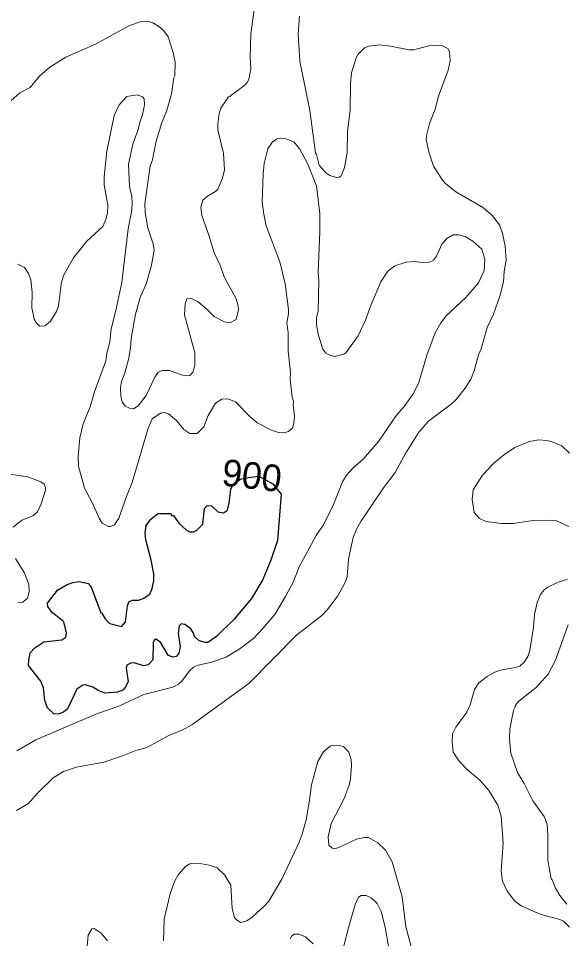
# Model space of a CAD drawing. Extents: x 598.3 to 623.2, y 6902.2 to 6930.1.
# Drawn here: x 618.142 to 619.782, y 6924.922 to 6927.682 of the extents above; entities that cross this region are included whole.
import ezdxf
from ezdxf.enums import TextEntityAlignment as Align

# ---------------------------------------------------------------- set-up
doc = ezdxf.new("R2010")
doc.units = 0
doc.header["$LTSCALE"] = 0.032
doc.layers.add('1', color=7, linetype='Continuous', lineweight=25)
doc.layers.add('2', color=7, linetype='Continuous', lineweight=13)
doc.layers.add('61', color=7, linetype='Continuous')

msp = doc.modelspace()

# ---------------------------------------------------------------- linework, layer by layer
at = {"layer": '1'}
for points in [[(618.4519, 6925.8578), (618.4639, 6925.8718), (618.4702, 6925.9203), (618.4743, 6925.9324), (618.484, 6925.9368), (618.5034, 6925.9369), (618.5167, 6925.9418), (618.5366, 6925.9555), (618.544, 6925.9719), (618.5488, 6925.9948), (618.5488, 6926.0164), (618.5411, 6926.0568), (618.5246, 6926.1178), (618.523, 6926.1385), (618.5264, 6926.1608), (618.5397, 6926.1801), (618.561, 6926.1966), (618.5997, 6926.1973), (618.6022, 6926.1914), (618.6079, 6926.1909), (618.6243, 6926.1681), (618.6469, 6926.147), (618.6565, 6926.1425), (618.6694, 6926.1425), (618.6781, 6926.1472), (618.6959, 6926.1649), (618.701, 6926.2117), (618.7091, 6926.2208), (618.7222, 6926.2199), (618.7407, 6926.2024), (618.7582, 6926.1992), (618.7704, 6926.2072), (618.7754, 6926.2282), (618.7802, 6926.2696), (618.7847, 6926.2814), (618.8079, 6926.2998), (618.8333, 6926.3053), (618.8642, 6926.3087), (618.9062, 6926.2865), (618.9312, 6926.2552), (618.9203, 6926.1165), (618.9007, 6926.0575), (618.8763, 6925.9993), (618.842, 6925.942), (618.7897, 6925.8804), (618.7368, 6925.8277), (618.7115, 6925.8098), (618.7039, 6925.8098), (618.6851, 6925.8154), (618.6706, 6925.8281), (618.6683, 6925.8383), (618.6597, 6925.851), (618.6421, 6925.8645), (618.6311, 6925.8662), (618.625, 6925.8603), (618.6217, 6925.8371), (618.6281, 6925.7976), (618.6241, 6925.7784), (618.6173, 6925.7676), (618.6049, 6925.7657), (618.5916, 6925.7719), (618.5694, 6925.8108), (618.5553, 6925.8198), (618.5499, 6925.8171), (618.5471, 6925.8094), (618.5464, 6925.7578), (618.5317, 6925.7426), (618.5183, 6925.7402), (618.4902, 6925.749), (618.4795, 6925.7482), (618.4678, 6925.7422), (618.4655, 6925.7333), (618.4718, 6925.6924), (618.4626, 6925.6752), (618.4556, 6925.6673), (618.44, 6925.6608), (618.4015, 6925.6584), (618.3818, 6925.6658), (618.3659, 6925.6756), (618.344, 6925.6832), (618.3357, 6925.6825), (618.3173, 6925.6704), (618.2897, 6925.6106), (618.2774, 6925.6015), (618.2644, 6925.5963), (618.2497, 6925.5953), (618.23, 6925.6145), (618.2217, 6925.636), (618.2177, 6925.6745), (618.2096, 6925.694), (618.1724, 6925.741), (618.1732, 6925.7568), (618.178, 6925.7788), (618.1913, 6925.7945), (618.2188, 6925.8121), (618.2729, 6925.8185), (618.285, 6925.8265), (618.287, 6925.8393), (618.2785, 6925.8717), (618.2439, 6925.9003)], [(618.2439, 6925.9003), (618.2303, 6925.9184), (618.2299, 6925.9285), (618.2592, 6925.9669), (618.2872, 6925.9832), (618.3059, 6925.9902), (618.3251, 6925.9926), (618.3524, 6925.9872), (618.3615, 6925.9744), (618.3896, 6925.8993), (618.3926, 6925.8984), (618.4033, 6925.8809), (618.4164, 6925.8671), (618.4519, 6925.8578)]]:
    msp.add_lwpolyline(points, dxfattribs=at)
at = {"layer": '2'}
for points in [[(618.755, 6927.2036), (618.7616, 6927.2285), (618.7577, 6927.2768), (618.7415, 6927.3481), (618.7407, 6927.3656), (618.7447, 6927.3974), (618.7497, 6927.4127), (618.773, 6927.4471), (618.7786, 6927.4483), (618.7798, 6927.4513), (618.8185, 6927.479), (618.8294, 6927.49), (618.8338, 6927.4994), (618.8402, 6927.531), (618.8385, 6927.5665), (618.8403, 6927.636), (618.8515, 6927.7161)], [(618.1104, 6927.4268), (618.1469, 6927.4591), (618.1779, 6927.4748), (618.2056, 6927.5089), (618.2371, 6927.5366), (618.2846, 6927.5658), (618.3738, 6927.605), (618.4754, 6927.6616), (618.5105, 6927.6732), (618.5297, 6927.6739), (618.5464, 6927.6695), (618.5634, 6927.6594), (618.578, 6927.6463), (618.5916, 6927.6268), (618.6071, 6927.5799), (618.6135, 6927.5509), (618.6119, 6927.5105), (618.6087, 6927.5045), (618.6023, 6927.456), (618.588, 6927.4062), (618.5715, 6927.3667), (618.5553, 6927.31), (618.5448, 6927.2582), (618.5375, 6927.2388), (618.5224, 6927.1257), (618.523, 6927.1005), (618.531, 6927.0537), (618.5473, 6927.0064), (618.5496, 6926.987), (618.5424, 6926.9425), (618.5258, 6926.8847), (618.5091, 6926.8477), (618.4935, 6926.7956), (618.4808, 6926.7223), (618.4791, 6926.6927), (618.4727, 6926.6587), (618.4614, 6926.6187), (618.4514, 6926.5932), (618.4485, 6926.5753), (618.4501, 6926.5483), (618.4536, 6926.5318), (618.4624, 6926.5188), (618.4759, 6926.5132), (618.4878, 6926.5115), (618.5017, 6926.5196), (618.526, 6926.551), (618.5518, 6926.6066), (618.5619, 6926.6216), (618.575, 6926.6257), (618.5957, 6926.6264), (618.6313, 6926.6132), (618.645, 6926.6104), (618.6574, 6926.6116), (618.6664, 6926.6216), (618.6718, 6926.6409), (618.6718, 6926.6789), (618.6411, 6926.793), (618.6427, 6926.8262), (618.648, 6926.8407), (618.6594, 6926.8433), (618.6817, 6926.832), (618.7095, 6926.809), (618.7304, 6926.788), (618.7608, 6926.7724), (618.7771, 6926.769), (618.7964, 6926.779), (618.8029, 6926.8094), (618.8013, 6926.8256), (618.7949, 6926.8432), (618.7606, 6926.9071), (618.7494, 6926.9392), (618.7301, 6926.9794), (618.7143, 6927.032), (618.6929, 6927.0909), (618.6897, 6927.116), (618.6962, 6927.1372), (618.7099, 6927.1494), (618.7341, 6927.1635), (618.7415, 6927.1706), (618.755, 6927.2036)], [(618.9859, 6927.6891), (618.9826, 6927.6355), (618.9876, 6927.5537), (619.0175, 6927.4063), (619.0344, 6927.279), (619.0377, 6927.2738), (619.0459, 6927.2419), (619.0652, 6927.219), (619.0776, 6927.211), (619.0977, 6927.2053), (619.1057, 6927.2061), (619.1118, 6927.21), (619.1219, 6927.2353), (619.13, 6927.2787), (619.1309, 6927.343), (619.1381, 6927.4085), (619.1398, 6927.4871), (619.143, 6927.5188), (619.1568, 6927.5642), (619.1628, 6927.5754), (619.1811, 6927.5946), (619.1948, 6927.5995), (619.2262, 6927.6028), (619.2593, 6927.5996), (619.316, 6927.5882), (619.3299, 6927.5882), (619.382, 6927.602), (619.416, 6927.6004), (619.4313, 6927.592), (619.4369, 6927.583), (619.4392, 6927.5554), (619.4328, 6927.5269), (619.4037, 6927.4492), (619.3924, 6927.4074), (619.3768, 6927.3675), (619.3688, 6927.3354), (619.3672, 6927.3192), (619.3745, 6927.282), (619.3888, 6927.239), (619.4158, 6927.1974), (619.4246, 6927.1875), (619.456, 6927.1625), (619.5388, 6927.114), (619.5664, 6927.0903), (619.5865, 6927.0636), (619.5963, 6927.0375), (619.6042, 6926.9995), (619.6068, 6926.9571), (619.601, 6926.9235), (619.5987, 6926.892), (619.5875, 6926.8489), (619.5687, 6926.7949), (619.5494, 6926.7547), (619.5316, 6926.6915), (619.5234, 6926.6732), (619.5105, 6926.6252), (619.5006, 6926.6004), (619.4842, 6926.5734), (619.457, 6926.539), (619.4421, 6926.5249), (619.3736, 6926.4743), (619.3452, 6926.4412), (619.305, 6926.3774), (619.2734, 6926.3204), (619.2386, 6926.2743), (619.1701, 6926.1735), (619.1582, 6926.1519), (619.1479, 6926.1249), (619.1332, 6926.0596), (619.1293, 6926.0083), (619.1258, 6925.9942), (619.1011, 6925.9503)], [(618.8775, 6927.2152), (618.8746, 6927.1311), (618.879, 6927.0947), (618.8865, 6927.0597), (618.9269, 6926.9517), (618.9438, 6926.8858), (618.9536, 6926.809), (618.9535, 6926.7957), (618.9486, 6926.7695), (618.9519, 6926.7401), (618.9521, 6926.6843), (618.9592, 6926.6203), (618.9585, 6926.5989), (618.9648, 6926.5458), (618.9681, 6926.5342), (618.9674, 6926.5227), (618.9713, 6926.4895), (618.9698, 6926.4681), (618.9652, 6926.4533), (618.952, 6926.4428), (618.9422, 6926.4387), (618.9238, 6926.4401), (618.9019, 6926.4468), (618.8596, 6926.4694), (618.8375, 6926.4882), (618.794, 6926.5317), (618.7711, 6926.5406), (618.7529, 6926.5398), (618.7342, 6926.5284), (618.7126, 6926.4911), (618.6993, 6926.4566), (618.6789, 6926.4368), (618.6567, 6926.4371), (618.6388, 6926.4492), (618.617, 6926.4756), (618.593, 6926.4957), (618.5812, 6926.5002), (618.5688, 6926.4981), (618.5441, 6926.481), (618.5316, 6926.4533), (618.4842, 6926.2903), (618.4664, 6926.2482), (618.4435, 6926.1829), (618.431, 6926.163), (618.4193, 6926.1579), (618.4131, 6926.1579), (618.3941, 6926.1678), (618.3847, 6926.183), (618.364, 6926.2304), (618.341, 6926.273), (618.3228, 6926.3393), (618.3214, 6926.3678), (618.327, 6926.424), (618.3368, 6926.4665), (618.3574, 6926.517), (618.3704, 6926.5623), (618.4047, 6926.6554), (618.408, 6926.6786), (618.4169, 6926.7126), (618.4209, 6926.7511), (618.4353, 6926.8057), (618.4524, 6926.8904), (618.4719, 6927.0507), (618.4824, 6927.1067), (618.484, 6927.129), (618.4825, 6927.1473), (618.4758, 6927.1779), (618.4729, 6927.245), (618.4857, 6927.3051), (618.502, 6927.3492), (618.5066, 6927.3709), (618.5146, 6927.3933), (618.5212, 6927.423), (618.5196, 6927.4413), (618.5147, 6927.4474), (618.4992, 6927.4536), (618.4677, 6927.4479), (618.4444, 6927.4231), (618.4296, 6927.3907), (618.408, 6927.2844), (618.3999, 6927.2067), (618.4, 6927.1833), (618.4111, 6927.1222), (618.4095, 6927.0986), (618.4051, 6927.0792), (618.3959, 6927.058), (618.3473, 6927.0142), (618.3079, 6926.9645), (618.2787, 6926.9136), (618.272, 6926.8907), (618.2631, 6926.8202), (618.2564, 6926.8028), (618.2389, 6926.7741), (618.2217, 6926.7601), (618.2067, 6926.7593), (618.1962, 6926.7677), (618.1896, 6926.7798), (618.183, 6926.8137), (618.1837, 6926.8602), (618.1797, 6926.8983)], [(618.1379, 6925.4853), (618.1948, 6925.5182), (618.3798, 6925.5974), (618.4438, 6925.6195), (618.5188, 6925.6543), (618.6058, 6925.676), (618.623, 6925.6849), (618.6317, 6925.6927), (618.6571, 6925.7261), (618.668, 6925.7361), (618.6816, 6925.7417), (618.7223, 6925.7507), (618.766, 6925.7661), (618.8087, 6925.7917), (618.8479, 6925.8222), (618.8764, 6925.8516), (618.9118, 6925.8942), (618.9445, 6925.9479), (618.968, 6925.9933), (618.9849, 6926.037), (619.0366, 6926.1306), (619.0594, 6926.1649), (619.0884, 6926.2244), (619.1157, 6926.292), (619.1272, 6926.3119), (619.147, 6926.3334), (619.1779, 6926.3603), (619.2239, 6926.4129), (619.2755, 6926.4888), (619.2998, 6926.517), (619.329, 6926.5567), (619.3449, 6926.5903), (619.3691, 6926.6718), (619.3941, 6926.7388), (619.411, 6926.7689), (619.4274, 6926.7916), (619.4859, 6926.8448), (619.5234, 6926.8896), (619.5412, 6926.9261), (619.5428, 6926.9603), (619.5339, 6926.9897), (619.507, 6927.0146), (619.4836, 6927.0284), (619.4649, 6927.0329), (619.4482, 6927.0336), (619.4289, 6927.0225), (619.4141, 6927.0055), (619.3974, 6926.9687), (619.3888, 6926.9576), (619.3756, 6926.9512), (619.3564, 6926.9503), (619.3307, 6926.9528), (619.3063, 6926.9511), (619.2723, 6926.9404), (619.2515, 6926.9244), (619.2302, 6926.8918), (619.2011, 6926.8238), (619.1849, 6926.7769), (619.163, 6926.7299), (619.1256, 6926.6796), (619.1193, 6926.6751), (619.0916, 6926.6677), (619.0728, 6926.6737), (619.0651, 6926.6785), (619.0562, 6926.6901), (619.0425, 6926.735), (619.0378, 6926.7636), (619.0378, 6926.7838), (619.0425, 6926.8056), (619.0442, 6926.8952), (619.0425, 6926.9205), (619.0475, 6927.043), (619.0474, 6927.0966), (619.0378, 6927.18), (619.0115, 6927.2456), (618.9875, 6927.2903), (618.9693, 6927.3123), (618.945, 6927.3215), (618.9287, 6927.3227), (618.9194, 6927.3209), (618.9051, 6927.3121), (618.8912, 6927.2916), (618.8807, 6927.2472), (618.8775, 6927.2152)], [(618.1797, 6926.8983), (618.1726, 6926.9174), (618.1601, 6926.9356), (618.1405, 6926.9454)], [(619.7949, 6926.1581), (619.7582, 6926.1748), (619.7393, 6926.1773), (619.6883, 6926.1756), (619.6283, 6926.1671), (619.5934, 6926.1667), (619.5455, 6926.1729), (619.5271, 6926.1817), (619.5112, 6926.2), (619.5049, 6926.2391), (619.5081, 6926.2685), (619.5363, 6926.3119), (619.5688, 6926.3472), (619.5985, 6926.3722), (619.6325, 6926.3948), (619.6766, 6926.4131), (619.7037, 6926.4176), (619.7288, 6926.4161), (619.7479, 6926.4113), (619.7742, 6926.3998), (619.7974, 6926.3784)], [(618.1022, 6926.3172), (618.1705, 6926.3074), (618.2099, 6926.2924), (618.2192, 6926.2848), (618.2233, 6926.2755), (618.2233, 6926.2666), (618.2108, 6926.226), (618.1994, 6926.2019), (618.1859, 6926.1901), (618.1522, 6926.1772), (618.1267, 6926.1565)], [(618.1334, 6926.0618), (618.1593, 6926.0197), (618.174, 6925.9854), (618.1748, 6925.9625), (618.1696, 6925.943), (618.1555, 6925.9314), (618.1416, 6925.9304)], [(619.7976, 6924.956), (619.7792, 6924.9735), (619.7679, 6924.9792), (619.7087, 6924.9949), (619.6516, 6925.0203), (619.6315, 6925.0347), (619.6097, 6925.0638), (619.5964, 6925.0944), (619.5923, 6925.1236), (619.598, 6925.2083), (619.5923, 6925.289), (619.5815, 6925.3219), (619.555, 6925.3655), (619.5278, 6925.3974), (619.491, 6925.4284), (619.4661, 6925.4541), (619.4479, 6925.481), (619.445, 6925.5101), (619.4458, 6925.5359), (619.456, 6925.5556), (619.4889, 6925.6015), (619.4985, 6925.6233), (619.5114, 6925.6693), (619.5248, 6925.6889), (619.5498, 6925.708), (619.5731, 6925.7212), (619.5896, 6925.7271), (619.6342, 6925.735), (619.6476, 6925.7395), (619.6611, 6925.7515), (619.6716, 6925.7685), (619.6779, 6925.7857), (619.6893, 6925.8557), (619.6924, 6925.8938), (619.7002, 6925.9301), (619.71, 6925.9539), (619.721, 6925.9685), (619.7322, 6925.9763), (619.7609, 6925.99), (619.7914, 6926.0004)], [(619.1011, 6925.9503), (619.07, 6925.9091), (619.0531, 6925.8908), (618.9788, 6925.8334), (618.8339, 6925.6868), (618.6629, 6925.5631), (618.6339, 6925.547), (618.5925, 6925.5296), (618.5275, 6925.4948), (618.4954, 6925.4859), (618.4547, 6925.4697), (618.3985, 6925.4512), (618.3168, 6925.4356), (618.2779, 6925.4234), (618.2465, 6925.4038), (618.1984, 6925.3574), (618.1725, 6925.3274), (618.1365, 6925.3057)], [(619.7932, 6925.8629), (619.7548, 6925.7569), (619.7331, 6925.7149), (619.6968, 6925.6747), (619.6445, 6925.6342), (619.6337, 6925.6211), (619.6335, 6925.6157), (619.6285, 6925.6064), (619.6175, 6925.5505), (619.6165, 6925.5201), (619.6211, 6925.478), (619.6411, 6925.4198), (619.6609, 6925.3867), (619.6866, 6925.3351), (619.7209, 6925.2876), (619.7298, 6925.2649), (619.7323, 6925.231), (619.7325, 6925.1572), (619.7418, 6925.1006), (619.7454, 6925.0976), (619.7552, 6925.0734), (619.7682, 6925.0507), (619.789, 6925.0247)], [(618.5779, 6924.915), (618.5796, 6924.9803), (618.5981, 6925.0555), (618.6111, 6925.093), (618.6221, 6925.1129), (618.6451, 6925.1386), (618.6568, 6925.1459), (618.6817, 6925.1475), (618.7153, 6925.1419), (618.7388, 6925.1339), (618.7616, 6925.1127), (618.7803, 6925.082), (618.7844, 6925.0119), (618.7914, 6924.9854), (618.7967, 6924.9775), (618.8106, 6924.9704), (618.8287, 6924.975), (618.8452, 6924.9869), (618.8794, 6925.0176), (618.8938, 6925.0337), (618.9344, 6925.1019), (618.9858, 6925.2114), (618.9946, 6925.2349), (619.0062, 6925.2782), (619.0167, 6925.3368), (619.022, 6925.3826), (619.0412, 6925.4533), (619.0589, 6925.4821), (619.0782, 6925.4988), (619.0863, 6925.5021), (619.1055, 6925.5014), (619.1182, 6925.4981), (619.1348, 6925.4809), (619.142, 6925.4582), (619.1429, 6925.4409), (619.1398, 6925.4012), (619.1357, 6925.3818), (619.1209, 6925.3421), (619.0819, 6925.2671), (619.0726, 6925.2267), (619.0748, 6925.2018), (619.0843, 6925.1928), (619.0922, 6925.1913), (619.1068, 6925.1959), (619.1575, 6925.2196), (619.1816, 6925.2252), (619.1931, 6925.2252), (619.2219, 6925.2094), (619.2442, 6925.1873), (619.2642, 6925.1519), (619.2942, 6925.047), (619.3058, 6924.9568), (619.3381, 6924.8389)], [(619.2572, 6924.8746), (619.2441, 6924.956), (619.2313, 6925.0025), (619.2198, 6925.0269), (619.2028, 6925.0431), (619.1865, 6925.0505), (619.1711, 6925.0513), (619.1639, 6925.0461), (619.1538, 6925.0235), (619.1341, 6924.9576), (619.1199, 6924.8999)], [(618.3484, 6924.8987), (618.3521, 6924.9316), (618.3626, 6924.9506), (618.3701, 6924.9515), (618.3905, 6924.9383), (618.4095, 6924.9152)], [(619.0276, 6924.906), (619.0043, 6924.9267), (618.9844, 6924.9348), (618.9716, 6924.9354), (618.9632, 6924.9303), (618.9583, 6924.9206)]]:
    msp.add_lwpolyline(points, dxfattribs=at)

# ---------------------------------------------------------------- texts
at = {"layer": '61'}
msp.add_text('900', height=0.08, rotation=353.367, dxfattribs=at).set_placement((618.839, 6926.2713), align=Align.CENTER)

doc.saveas('drawing.dxf')
